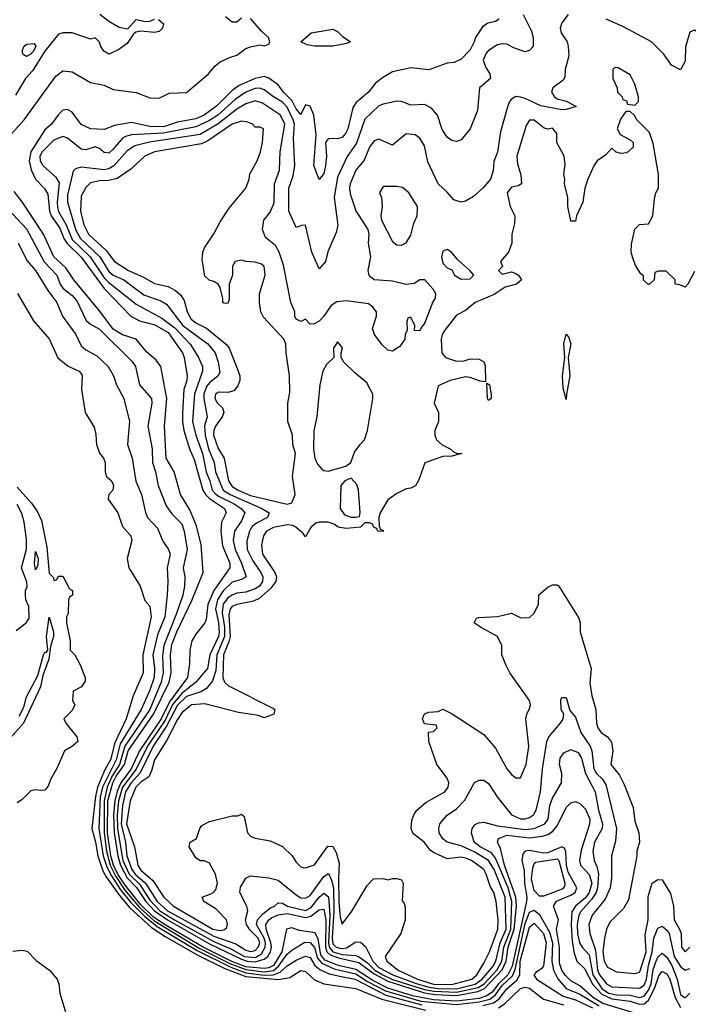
# Model space of a CAD drawing. Header units: inches. Extents: x 2348352 to 2479776, y 460422 to 613655.
# Tile 459 of 590: x 2428601 to 2431524, y 552501 to 556808. Entities that reach past the tile are written whole.
import ezdxf

# ---------------------------------------------------------------- set-up
doc = ezdxf.new("R2010")
doc.units = ezdxf.units.IN
doc.header["$MEASUREMENT"] = 0
doc.layers.add('C4525', color=7, linetype='Continuous')
doc.layers.add('C4535', color=7, linetype='Continuous')

msp = doc.modelspace()

# ---------------------------------------------------------------- linework, layer by layer
at = {"layer": 'C4525', "color": 4}
for points, elevation in [([(2428951.7, 556831.7), (2428990, 556800.7), (2429035.5, 556775.5), (2429072.9, 556767.1), (2429110, 556808), (2429150, 556800.3), (2429170, 556800.8), (2429190, 556809.1)], 52), ([(2428550, 556292.7), (2428620.5, 556370), (2428758.9, 556561.1), (2428790, 556584.5), (2428830, 556579.5), (2428910, 556532.7), (2428970, 556520.9), (2429010, 556502), (2429109.4, 556489.4), (2429170, 556465.2), (2429210, 556464), (2429253.4, 556486.6), (2429330.4, 556489.6), (2429426, 556570), (2429454.9, 556605.1), (2429477.1, 556622.9), (2429517.5, 556642.5), (2429550, 556652), (2429590, 556680.9), (2429610, 556689.5), (2429650, 556698), (2429670, 556693.6), (2429690, 556700.9), (2429694, 556710), (2429688.4, 556730), (2429657.6, 556757.6), (2429610, 556812.7)], 56), ([(2429207.8, 556807.8), (2429228.8, 556790), (2429225.3, 556770), (2429210, 556755.8), (2429190, 556751.1), (2429130, 556756.9), (2429107.7, 556752.3), (2429096.8, 556743.2), (2429070, 556704), (2429030, 556674), (2428990, 556657.2), (2428969, 556670), (2428955.3, 556690), (2428949, 556709), (2428930, 556728), (2428910, 556722), (2428830, 556749.3), (2428790, 556749.4), (2428770, 556743.7), (2428710, 556669.3), (2428656.7, 556583.3), (2428626, 556550), (2428582, 556478)], 52), ([(2429570, 556814.8), (2429550, 556797.3), (2429530, 556796), (2429499.8, 556819.8)], 56), ([(2430000, 556697.4), (2429970, 556691.8), (2429890, 556691.1), (2429857, 556697), (2429829.3, 556710), (2429875.1, 556750), (2429970, 556766.4), (2429990, 556755.5), (2430000, 556745.4)], 56), ([(2430000, 556289.3), (2429990, 556286), (2429950, 556288), (2429938, 556270), (2429941.6, 556210), (2429938, 556170), (2429930, 556135.3), (2429910, 556108), (2429887.1, 556170), (2429896.5, 556303.5), (2429886, 556390), (2429870, 556428.7), (2429850, 556435.3), (2429830, 556393.2), (2429810, 556418), (2429792.2, 556452.2), (2429754.3, 556490), (2429730, 556522.9), (2429690, 556551.6), (2429670, 556559.7), (2429630, 556550.9), (2429559.8, 556520.2), (2429530, 556497.7), (2429463.1, 556430), (2429406.7, 556390), (2429370, 556374), (2429290, 556358.6), (2429230, 556338.4), (2429170, 556340.7), (2429090, 556357.3), (2429015.3, 556344.7), (2428970, 556326.6), (2428910, 556329.5), (2428870, 556349.2), (2428830, 556402.7), (2428810, 556414.5), (2428790, 556412.3), (2428770, 556393.2), (2428739.3, 556350), (2428710, 556325.1), (2428649.1, 556230), (2428642, 556190), (2428650.2, 556150.2), (2428670, 556110.6), (2428708.9, 556068.9), (2428723.6, 556043.6), (2428731.1, 555970), (2428737.8, 555950), (2428776, 555896), (2428794.2, 555850), (2428808.1, 555828.1), (2428870, 555768.9), (2428970, 555631.5), (2429086.7, 555510), (2429124, 555490), (2429192.1, 555472.1), (2429250, 555439.6), (2429311.7, 555350), (2429319.6, 555330), (2429333.1, 555250), (2429331.7, 555230), (2429318.9, 555190), (2429312.1, 555087.9), (2429312.2, 555050), (2429318.6, 555010), (2429342.3, 554930), (2429363.9, 554883.9), (2429400.7, 554750), (2429412.4, 554730), (2429430, 554713.4), (2429496.4, 554670), (2429503.8, 554650), (2429483.1, 554610), (2429480.7, 554570), (2429486.8, 554506.8), (2429519.1, 554430), (2429519, 554410), (2429449.2, 554310), (2429423.2, 554250), (2429416.4, 554183.6), (2429410.6, 554169.4), (2429370, 554119), (2429353.4, 554090), (2429344.9, 554050), (2429342.6, 553990), (2429333.6, 553930), (2429255.9, 553824.1), (2429219.6, 553750), (2429124.1, 553610), (2429088, 553530), (2429042.4, 553470), (2429027.1, 553432.9), (2429016.5, 553390), (2429010.8, 553330), (2429014.4, 553250), (2429029.3, 553150), (2429041.8, 553110), (2429070, 553054.1), (2429111.4, 553011.4), (2429152.7, 552950), (2429190.7, 552910), (2429246.9, 552870), (2429430, 552765.7), (2429570, 552698.1), (2429594.4, 552690), (2429630, 552687), (2429670, 552698.6), (2429684.8, 552710), (2429696.8, 552730), (2429700.9, 552750), (2429698.9, 552770), (2429677.8, 552830), (2429676.8, 552850), (2429689.8, 552870), (2429701.2, 552878.8), (2429730, 552892.4), (2429770, 552897.6), (2429850, 552880.9), (2429873.1, 552886.9), (2429910, 552914.3), (2429930, 552916.4), (2429938.9, 552870), (2429937.6, 552750), (2429944, 552730), (2429957.5, 552717.5), (2429990, 552705.2), (2430000, 552702.8)], 64), ([(2430000, 556140.5), (2429990, 556119), (2429974.9, 556030), (2429990.9, 555909.1), (2429983.5, 555876.5), (2429948, 555792), (2429938, 555750), (2429910, 555718), (2429877.6, 555790), (2429850, 555908), (2429832.7, 555907.3), (2429810, 555898), (2429777.6, 555970), (2429777.6, 556070), (2429795.6, 556124.4), (2429803.9, 556170), (2429797.4, 556290), (2429801.8, 556350), (2429796.2, 556370), (2429770, 556425.4), (2429750, 556447.4), (2429710, 556469.7), (2429670, 556501.1), (2429650, 556508.3), (2429630, 556506), (2429590, 556489.8), (2429542.3, 556457.7), (2429467.4, 556390), (2429430, 556366.2), (2429370, 556339.3), (2429230, 556311.2), (2429090, 556303.5), (2429063.5, 556296.5), (2429050, 556289.7), (2429010, 556240.5), (2428990, 556224.2), (2428970, 556227), (2428950, 556243.7), (2428930, 556251.6), (2428890, 556237.6), (2428870, 556241.6), (2428810, 556289.5), (2428790, 556296.2), (2428750, 556280.5), (2428699.5, 556230), (2428688.9, 556210), (2428690.3, 556190), (2428702, 556170), (2428758.4, 556118.4), (2428773.8, 556093.8), (2428763.8, 556010), (2428765.4, 555985.4), (2428770, 555968.2), (2428804.5, 555910), (2428830, 555846.7), (2428908.3, 555770), (2428970, 555679), (2428990, 555658), (2429110, 555563.7), (2429221.8, 555501.8), (2429279, 555459), (2429347.2, 555387.2), (2429383, 555330), (2429400.5, 555290), (2429399.3, 555270), (2429364.4, 555170), (2429355.6, 555050), (2429371.3, 554990), (2429400.2, 554910), (2429416.5, 554830), (2429432.3, 554790), (2429441.8, 554750), (2429454.6, 554734.6), (2429470, 554723), (2429538.7, 554690), (2429568.5, 554670), (2429584.4, 554650), (2429570, 554616), (2429539.3, 554570), (2429533.4, 554530), (2429542.3, 554490), (2429570.3, 554430), (2429590.4, 554370), (2429570, 554358.4), (2429530, 554346.6), (2429490, 554309.7), (2429465, 554270), (2429457.1, 554230), (2429470.1, 554170.1), (2429472.9, 554127.1), (2429470, 554109.6), (2429432, 554030), (2429421.1, 553970), (2429370.9, 553909.1), (2429310, 553860.6), (2429268.2, 553811.8), (2429236, 553744), (2429159.3, 553630), (2429110.5, 553529.5), (2429050.6, 553450), (2429033, 553390), (2429026.2, 553330), (2429028.3, 553268.3), (2429051.7, 553130), (2429079, 553070), (2429125.3, 553025.3), (2429170, 552955.8), (2429213.9, 552910), (2429276.8, 552870), (2429450, 552774.7), (2429523.2, 552743.2), (2429583.6, 552710), (2429630, 552706.1), (2429658, 552722), (2429673.9, 552750), (2429675, 552770), (2429669.9, 552790), (2429636.1, 552850), (2429641, 552870), (2429664.1, 552895.9), (2429696.9, 552923.1), (2429715.3, 552930), (2429730, 552944.7), (2429750, 552942.8), (2429770.8, 552930), (2429850, 552911.1), (2429875.6, 552924.4), (2429910, 552968.9), (2429930, 552987), (2429950.1, 552970.1), (2429957.1, 552890), (2429950.1, 552770.1), (2429953, 552750), (2429969.5, 552729.5), (2430000, 552721.6)], 68), ([(2430000, 555574.2), (2429987.1, 555572.9), (2429962.8, 555557.2), (2429930.7, 555510), (2429910, 555489.4), (2429890, 555477.2), (2429870, 555475.3), (2429850, 555498), (2429830, 555488), (2429810, 555498), (2429804, 555510), (2429804, 555530), (2429786.6, 555570), (2429753.3, 555733.3), (2429735.1, 555790), (2429719.6, 555819.6), (2429674.6, 555854.6), (2429662, 555890), (2429668.7, 555930), (2429695.1, 555964.9), (2429713, 556007), (2429714.7, 556090), (2429736.2, 556150), (2429739.6, 556230), (2429759.6, 556350), (2429740.9, 556390), (2429661.8, 556441.8), (2429630, 556452.6), (2429590, 556439.1), (2429550, 556416.8), (2429468.3, 556351.7), (2429390, 556304.8), (2429168.6, 556271.4), (2429103.7, 556256.3), (2429070, 556233.6), (2429011.9, 556168.1), (2428990, 556155.4), (2428970, 556151.1), (2428870, 556163), (2428844.7, 556155.3), (2428834.4, 556145.6), (2428810, 556042), (2428809, 556010), (2428846.4, 555886.4), (2428867.1, 555850), (2428950.8, 555770.8), (2428990, 555706), (2429010, 555690.3), (2429056.4, 555670), (2429144.1, 555604.1), (2429218, 555578), (2429243, 555563), (2429313.8, 555470), (2429423.1, 555390), (2429454.9, 555350), (2429468.8, 555310), (2429474.9, 555265.1), (2429468.2, 555250), (2429430, 555218.9), (2429417.6, 555202.4), (2429405.2, 555170), (2429405.2, 555150), (2429420.3, 555070), (2429409.1, 555030.9), (2429411, 554990), (2429426.8, 554930), (2429450.2, 554870), (2429457.2, 554830), (2429489.5, 554749.5), (2429520.3, 554730), (2429659.1, 554670), (2429690.7, 554650), (2429684, 554630), (2429635.2, 554604.8), (2429616.4, 554590), (2429605.7, 554570), (2429593.3, 554526.7), (2429594.6, 554490), (2429619.8, 554440.2), (2429654.6, 554390), (2429663.6, 554370), (2429662.7, 554350), (2429648.7, 554330), (2429630, 554317.6), (2429590, 554302.7), (2429550, 554298.5), (2429530, 554291), (2429510, 554278), (2429489.6, 554250.4), (2429486.3, 554213.7), (2429495.4, 554150), (2429495.3, 554110), (2429463, 554030), (2429458.5, 553961.5), (2429444.2, 553915.8), (2429417.3, 553882.7), (2429392, 553868), (2429330, 553847.1), (2429290, 553809.8), (2429242.2, 553717.8), (2429184.1, 553630), (2429127, 553513), (2429087.5, 553470), (2429063.8, 553430), (2429049.6, 553370), (2429044.2, 553290), (2429062.6, 553210), (2429068.9, 553150), (2429090.2, 553090), (2429105.5, 553070), (2429150.1, 553030.1), (2429202.2, 552950), (2429247.3, 552910), (2429450, 552798.3), (2429545.8, 552765.8), (2429590, 552738), (2429610, 552731.4), (2429630, 552736.1), (2429643.9, 552750), (2429649.8, 552770), (2429642.8, 552790), (2429606.9, 552826.9), (2429592.1, 552850), (2429588.2, 552870), (2429597.6, 552910), (2429594, 552930), (2429563.7, 552990), (2429566.3, 553013.7), (2429590, 553052), (2429610, 553062.8), (2429690, 553054.4), (2429730, 553043.7), (2429810, 552979.5), (2429830, 552966.7), (2429850, 552964.4), (2429870, 552977.1), (2429930, 553060.4), (2429950, 553073.4), (2429964.1, 553044.1), (2429971.9, 553010), (2429974.1, 552910), (2429966.7, 552790), (2429970, 552765.7), (2429984.6, 552750), (2430000, 552746.8)], 72), ([(2430000, 552669), (2429990, 552671.4), (2429934.3, 552694.3), (2429916.5, 552716.5), (2429905.9, 552785.9), (2429892.7, 552812.7), (2429823.9, 552823.9), (2429790, 552835.2), (2429767.6, 552830), (2429746.5, 552730), (2429710.2, 552669.8), (2429690, 552659.9), (2429670, 552657.9), (2429590, 552664.7), (2429528.3, 552688.3), (2429403.3, 552750), (2429230, 552852.1), (2429184, 552884), (2429130, 552936), (2429061.4, 553021.4), (2429029.8, 553069.8), (2429011.2, 553110), (2428999.3, 553150), (2428984.5, 553250), (2428986.1, 553390), (2429008, 553470), (2429021.9, 553498.1), (2429058.6, 553550), (2429075.1, 553610), (2429186, 553770), (2429254.3, 553910), (2429263.2, 553950), (2429259.3, 554030), (2429265.8, 554074.2), (2429287, 554130), (2429352.8, 554267.2), (2429402.4, 554390), (2429394.3, 554510), (2429374.1, 554594.1), (2429343.9, 554663.9), (2429304.4, 554730), (2429275.3, 554830), (2429241.7, 554890), (2429233.1, 555030), (2429243.6, 555150), (2429217, 555290), (2429197.5, 555317.5), (2429154.8, 555354.8), (2429110.2, 555410.2), (2429050, 555429), (2429010, 555454.3), (2428950, 555534), (2428837, 555670), (2428802.3, 555722.3), (2428750.4, 555770), (2428704.2, 555870), (2428611.3, 556011.3), (2428576, 556056)], 56), ([(2428550, 555979.1), (2428630, 555892.7), (2428707.8, 555747.8), (2428762.4, 555690), (2428777.6, 555650), (2428790, 555633), (2428830, 555601.3), (2428850, 555578), (2428891.7, 555491.7), (2428910, 555475.5), (2428950, 555454.4), (2429091.8, 555311.8), (2429107.3, 555290), (2429124.9, 555210), (2429176.3, 555150), (2429178, 555130), (2429161.3, 555030), (2429179.3, 554930), (2429181.3, 554870), (2429194.9, 554830), (2429206.7, 554770), (2429241.4, 554681.4), (2429265.5, 554645.5), (2429310, 554602.8), (2429320.4, 554570), (2429332.2, 554490), (2429315.8, 554410), (2429322, 554370), (2429321.6, 554330), (2429313.4, 554290), (2429286.9, 554210), (2429230.2, 554070), (2429224.3, 554024.3), (2429227.5, 553950), (2429219.3, 553910), (2429169.3, 553790), (2429061, 553630), (2429037.7, 553550), (2429002.9, 553497.1), (2428982.7, 553450), (2428970.1, 553390), (2428969.6, 553250), (2428979.9, 553170), (2428995.8, 553110), (2429020.3, 553060.3), (2429060.6, 553000.6), (2429124.3, 552924.3), (2429187.2, 552867.2), (2429385.8, 552745.8), (2429519.6, 552679.6), (2429590, 552652.7), (2429670, 552643.1), (2429710.9, 552649.1), (2429732.3, 552667.7), (2429770, 552719.6), (2429790, 552737.6), (2429847.3, 552772.7), (2429870, 552771.7), (2429889.4, 552749.4), (2429902.6, 552702.6), (2429920.9, 552680.9), (2429975.5, 552655.5), (2430000, 552649.8)], 52), ([(2428593.4, 555830), (2428633.3, 555753.3), (2428670.4, 555710), (2428723, 555623), (2428763, 555570), (2428788.2, 555510), (2428845.5, 555430), (2428870, 555381), (2428890, 555362.8), (2428937.5, 555337.5), (2428986.8, 555290), (2429010.6, 555250), (2429024, 555210), (2429055.5, 555150), (2429080.7, 555050), (2429072.7, 554950), (2429092.7, 554890), (2429108.6, 554788.6), (2429133, 554730), (2429150, 554652), (2429159.1, 554630), (2429202.8, 554582.8), (2429225.8, 554525.8), (2429250.7, 554490), (2429258, 554470), (2429245.3, 554410), (2429248.8, 554350), (2429246, 554290), (2429234.9, 554194.9), (2429202.8, 554117.2), (2429182.8, 554030), (2429190.2, 553970), (2429188, 553930), (2429170, 553875.1), (2429132.3, 553790), (2429040.6, 553639.4), (2429023.1, 553570), (2428963.1, 553450), (2428952.8, 553407.2), (2428946.7, 553270), (2428966, 553150), (2428981.9, 553101.9), (2429002.1, 553062.1), (2429041.7, 553001.7), (2429086.1, 552946.1), (2429146.1, 552886.1), (2429201.3, 552841.3), (2429376.7, 552736.7), (2429523.7, 552663.7), (2429590, 552639), (2429670, 552628.8), (2429710.4, 552629.6), (2429738.7, 552641.3), (2429770, 552668.8), (2429810, 552694), (2429850, 552711.7), (2429870, 552704.9), (2429890.7, 552670.7), (2429912.6, 552652.6), (2429954.1, 552634.1), (2430000, 552624.3)], 48), ([(2428590.8, 555610), (2428661, 555490), (2428730, 555412), (2428768.1, 555328.1), (2428812.4, 555292.4), (2428861, 555270), (2428873.2, 555253.2), (2428870.7, 555189.3), (2428887.3, 555090), (2428925.8, 555025.8), (2428933.7, 554993.7), (2428936.3, 554950), (2428950, 554911.3), (2428966.8, 554890), (2428974, 554870), (2428974, 554830), (2428980.7, 554810), (2429002, 554790), (2429010.5, 554770), (2429007.3, 554750), (2428990.8, 554730), (2428986.8, 554710), (2429030.4, 554650.4), (2429050.6, 554590.6), (2429086, 554550), (2429090.7, 554530), (2429070.7, 554450), (2429078, 554410), (2429126.8, 554330), (2429147.1, 554267.1), (2429170, 554242), (2429175.8, 554195.8), (2429139.1, 554030), (2429140.3, 553950), (2429097, 553850), (2429066.5, 553750), (2429016, 553644), (2428998.1, 553570), (2428973.6, 553526.4), (2428940.4, 553450), (2428931.7, 553410), (2428916.3, 553270), (2428932.6, 553210), (2428942.3, 553150), (2428964.5, 553084.5), (2428978.8, 553058.8), (2429036.5, 552976.5), (2429082.7, 552922.7), (2429177.2, 552837.2), (2429237.1, 552797.1), (2429376.8, 552716.8), (2429497.4, 552657.4), (2429590, 552621.8), (2429731.5, 552608.5), (2429781.4, 552618.6), (2429830, 552648.4), (2429850, 552644.4), (2429890, 552607), (2429930, 552590.3), (2430000, 552580.3)], 44), ([(2430000, 555386.6), (2429990, 555398), (2429972, 555370), (2429974, 555330), (2429941.4, 555298.6), (2429925.5, 555270), (2429912.7, 555210), (2429900.3, 555070), (2429887, 555010), (2429885.3, 554930), (2429890.3, 554890), (2429903, 554863), (2429920.9, 554840.9), (2429930, 554834.9), (2429950, 554832.7), (2429990, 554844), (2430000, 554846.8)], 76), ([(2428590, 554762.3), (2428652.8, 554692.8), (2428677.2, 554657.2), (2428696.2, 554616.2), (2428720, 554500), (2428730, 554386), (2428748, 554368), (2428750, 554354), (2428762, 554358), (2428770, 554374), (2428790, 554374), (2428818, 554318), (2428832, 554310), (2428832, 554290), (2428818, 554282), (2428814, 554270), (2428812, 554210), (2428804.7, 554195.3), (2428804.7, 554170), (2428822, 554090), (2428822, 554050), (2428842, 554030), (2428865.4, 553985.4), (2428886.8, 553930), (2428886.4, 553913.6), (2428870.6, 553889.4), (2428834, 553870), (2428832, 553830), (2428842, 553810), (2428830, 553786), (2428794, 553750), (2428802, 553730), (2428850.5, 553670.5), (2428854.8, 553650), (2428831.3, 553630), (2428796, 553610), (2428764.5, 553535.5), (2428735.3, 553484.7), (2428725.4, 553454.6), (2428710, 553438), (2428690, 553435.3), (2428670, 553439), (2428650, 553434), (2428610, 553395.3), (2428590, 553382)], 36), ([(2428584.8, 554135.2), (2428629, 554170), (2428642, 554190), (2428640.4, 554240.4), (2428628, 554270), (2428626, 554290), (2428626, 554310), (2428633.6, 554326.4), (2428632.3, 554347.7), (2428608.7, 554410), (2428630, 554492), (2428630, 554535.3), (2428620.3, 554610), (2428610, 554647), (2428590, 554687.6)], 36), ([(2430000, 554587), (2429990, 554588.7), (2429979, 554599), (2429949, 554609), (2429910, 554609.2), (2429894.8, 554605.2), (2429873.7, 554586.3), (2429850, 554546), (2429840.2, 554560.2), (2429808.1, 554588.1), (2429794.9, 554594.9), (2429770, 554597.4), (2429710, 554586.6), (2429679.3, 554570), (2429666.4, 554550), (2429658.4, 554510), (2429662.4, 554470), (2429716.4, 554390), (2429723.1, 554370), (2429720.4, 554350), (2429699.2, 554320.8), (2429645.4, 554274.6), (2429616.7, 554263.3), (2429550, 554249.7), (2429530, 554240.5), (2429521.5, 554230), (2429515.3, 554204.7), (2429520.1, 554110), (2429514.5, 554085.5), (2429491.2, 554030), (2429489.2, 553930), (2429495.3, 553910), (2429513.3, 553893.3), (2429710, 553794.8), (2429716, 553790), (2429711.3, 553770), (2429670, 553754), (2429644.5, 553764.5), (2429557.5, 553777.5), (2429410, 553814.7), (2429352, 553810), (2429310, 553775.1), (2429290, 553746), (2429244.4, 553655.6), (2429190.4, 553570), (2429177.4, 553522.6), (2429164.6, 553495.4), (2429130, 553472.3), (2429108, 553450), (2429083.5, 553390), (2429068.1, 553290), (2429102.4, 553190), (2429116.9, 553110), (2429130, 553087.9), (2429182, 553042), (2429230.4, 552970), (2429272.7, 552930), (2429445.3, 552830), (2429476.5, 552823.5), (2429493.8, 552826.2), (2429504.4, 552835.6), (2429509.6, 552850), (2429505.1, 552870), (2429458.7, 552918.7), (2429405.2, 552950), (2429398, 552970), (2429436.5, 552983.5), (2429450, 552991.3), (2429457.5, 553002.5), (2429465.2, 553030), (2429457.2, 553070), (2429430, 553118), (2429408, 553128), (2429390, 553128.7), (2429370, 553142), (2429342, 553190), (2429346, 553210), (2429374, 553226), (2429388.7, 553270), (2429397.2, 553282.8), (2429430, 553300.7), (2429530, 553324.7), (2429554.6, 553325.4), (2429570, 553332), (2429582, 553322), (2429596, 553250), (2429610, 553236), (2429630, 553226.8), (2429695.9, 553215.9), (2429750, 553191), (2429791.3, 553150), (2429810, 553122), (2429830, 553102), (2429839.6, 553099.6), (2429850, 553098), (2429890, 553111.3), (2429947.7, 553192.3), (2429970, 553190.8), (2429984, 553164), (2429997.6, 553117.6), (2429993.8, 553050), (2429995.9, 552950), (2430000, 552897.1)], 76), ([(2428599.1, 553760.9), (2428619, 553801), (2428630, 553844.9), (2428680.5, 553939.5), (2428704.7, 554030), (2428710, 554040.7), (2428718.6, 554041.4), (2428724, 554050), (2428718.3, 554110), (2428730, 554194), (2428748, 554130), (2428748.2, 554110), (2428734.9, 554065.1), (2428727.7, 554010), (2428701.7, 553938.3), (2428692.2, 553890), (2428618, 553730), (2428538.8, 553641.2)], 32), ([(2428570, 552733.4), (2428610, 552737.3), (2428633.4, 552733.4), (2428672.5, 552692.5), (2428731.3, 552650), (2428764.7, 552610), (2428772, 552590), (2428776, 552550), (2428802, 552462)], 36)]:
    msp.add_lwpolyline(points, dxfattribs=dict(at, elevation=elevation))
for points, elevation in [([(2428630, 556647.1), (2428615.6, 556655.6), (2428611.5, 556670), (2428618.7, 556690), (2428630, 556700.3), (2428664, 556704), (2428671.7, 556691.7), (2428660.9, 556670), (2428650, 556656.3)], 48), ([(2429570, 556363.7), (2429530, 556351.1), (2429422.7, 556277.3), (2429396, 556264), (2429190, 556229.6), (2429147.3, 556210), (2429086.1, 556153.9), (2429026.6, 556113.4), (2428990, 556103.6), (2428950, 556102.4), (2428910, 556094.5), (2428890, 556073.2), (2428870, 556035.3), (2428866.7, 555970), (2428880.9, 555910), (2428901.7, 555870), (2428978.5, 555798.5), (2429014.9, 555750), (2429076.3, 555710), (2429141.5, 555681.5), (2429190, 555653), (2429250, 555640.5), (2429282.3, 555622.3), (2429303.7, 555603.7), (2429319.5, 555579.5), (2429332.7, 555530), (2429350, 555497.3), (2429370, 555481.6), (2429417.7, 555457.7), (2429505.8, 555385.8), (2429516.3, 555370), (2429554.6, 555274.6), (2429563, 555250), (2429563, 555230), (2429554.2, 555205.8), (2429536.1, 555183.9), (2429510, 555177), (2429470, 555178.4), (2429457.3, 555170), (2429453.4, 555150), (2429465.5, 555130), (2429487.3, 555110), (2429493.4, 555090), (2429485.3, 555070), (2429456.9, 555030), (2429449.1, 555010), (2429448.2, 554990), (2429468, 554932), (2429494.9, 554890), (2429513.4, 554790), (2429530, 554766.3), (2429555.5, 554750), (2429610, 554726.2), (2429770, 554688.5), (2429790, 554694.8), (2429805.6, 554730), (2429794, 554810), (2429806.3, 554910), (2429795.1, 554950), (2429793, 554990), (2429772.4, 555050), (2429772.6, 555130), (2429782.3, 555177.7), (2429779.7, 555250), (2429765.1, 555350), (2429763.7, 555390), (2429756, 555410), (2429666.3, 555506.3), (2429655.3, 555530), (2429648.7, 555570), (2429648.9, 555608.9), (2429674.5, 555690), (2429670, 555728), (2429657.6, 555737.6), (2429630, 555746.6), (2429590, 555749.3), (2429570, 555756), (2429542, 555750), (2429531.3, 555730), (2429530.8, 555690), (2429516, 555650), (2429516.9, 555583.1), (2429510, 555566), (2429492.7, 555567.3), (2429488.7, 555570), (2429488.4, 555588.4), (2429476.4, 555636.4), (2429468, 555650), (2429450, 555662), (2429428.4, 555668.4), (2429410, 555686), (2429398, 555758), (2429401.2, 555790), (2429409, 555810), (2429449.3, 555870.7), (2429476.5, 555923.5), (2429516.5, 555983.5), (2429589.2, 556070), (2429604, 556110), (2429606.3, 556133.7), (2429639, 556190), (2429652.7, 556230), (2429662, 556270), (2429666, 556330), (2429650, 556338), (2429630, 556338), (2429618, 556350), (2429598.6, 556358.6)], 76), ([(2428670, 554401.2), (2428665.6, 554430), (2428670, 554482), (2428682, 554450), (2428679.9, 554420.1)], 32)]:
    msp.add_lwpolyline(points, close=True, dxfattribs=dict(at, elevation=elevation))
at = {"layer": 'C4535', "color": 4}
for points, elevation in [([(2430801, 556830), (2430838, 556758), (2430844.9, 556730), (2430844.9, 556690), (2430830, 556672.7), (2430810, 556667.3), (2430763.3, 556683.3), (2430730, 556700.7), (2430710, 556702), (2430690, 556698), (2430650, 556672.3), (2430639.5, 556660.5), (2430627, 556630), (2430637.8, 556597.7), (2430655.5, 556570), (2430658.8, 556550), (2430610.8, 556510), (2430602, 556410), (2430570.5, 556329.5), (2430530, 556282), (2430510, 556274), (2430490, 556279), (2430470, 556294), (2430447.9, 556327.9), (2430427, 556390), (2430400.8, 556420.8), (2430370, 556437), (2430310, 556434), (2430270, 556449.5), (2430250, 556451.3), (2430190, 556438.4), (2430171, 556430), (2430110, 556372.7), (2430072.6, 556267.4), (2430031.6, 556208.4), (2430000, 556140.5)], 68), ([(2430998, 556830), (2430970, 556794), (2430963, 556770), (2430967.7, 556750), (2430993.4, 556710), (2430999.1, 556690), (2431000.7, 556650), (2430986, 556590), (2430983.6, 556556.4), (2430976.9, 556543.1), (2430932, 556510), (2430926, 556490), (2430938, 556470), (2430950, 556461), (2430990.7, 556450.7), (2431032.7, 556427.3), (2430990, 556414), (2430970, 556413.2), (2430879, 556430), (2430810, 556463), (2430790, 556468), (2430770, 556471.6), (2430750, 556459.5), (2430741.6, 556450), (2430734.4, 556430), (2430702.8, 556317.2), (2430690, 556228), (2430673, 556187), (2430670, 556146), (2430658.8, 556110), (2430627.5, 556072.5), (2430585.2, 556034.8), (2430550, 556013.2), (2430530, 556009), (2430499.3, 556019.3), (2430470, 556053.2), (2430429.6, 556089.7), (2430385.3, 556185.3), (2430370, 556255.3), (2430350, 556289), (2430330, 556304), (2430290, 556308.7), (2430230, 556259), (2430170, 556284.5), (2430150, 556278), (2430130.4, 556250), (2430106.5, 556193.5), (2430070, 556149.2), (2430044.9, 556090), (2430043.1, 556070), (2430046, 556046), (2430070, 555971), (2430123.1, 555890), (2430127, 555870), (2430124.4, 555830), (2430134.8, 555770), (2430123, 555710), (2430127.3, 555690), (2430150, 555670.8), (2430230, 555664.9), (2430290, 555650.6), (2430324.8, 555655.2), (2430350, 555671.3), (2430370, 555671), (2430406.8, 555630), (2430418.8, 555610), (2430417.3, 555590), (2430406.6, 555573.4), (2430370, 555478), (2430356.9, 555463.1), (2430350, 555446), (2430327.3, 555447.3), (2430328, 555470), (2430310, 555506), (2430298, 555502), (2430292.7, 555487.3), (2430294, 555450), (2430286, 555430), (2430284.7, 555410), (2430262, 555378), (2430230, 555358), (2430210, 555362), (2430185.8, 555385.8), (2430152.3, 555430), (2430143.7, 555456.3), (2430161.2, 555510), (2430161.2, 555530), (2430145.2, 555550), (2430125.1, 555565.1), (2430030, 555577.4), (2430000, 555574.2)], 72), ([(2430697.1, 556810), (2430680.7, 556799.3), (2430647.7, 556792.3), (2430624.4, 556775.6), (2430592.7, 556730), (2430588.2, 556710), (2430570, 556676), (2430530, 556635.3), (2430499.6, 556620.4), (2430470, 556618), (2430390, 556588.7), (2430310, 556597.2), (2430230, 556579.3), (2430186.2, 556553.8), (2430156, 556530), (2430125.5, 556490), (2430070, 556444.5), (2430057.5, 556422.5), (2430034.9, 556330), (2430024.9, 556310), (2430010, 556292.7), (2430000, 556289.3)], 64), ([(2431722, 556810), (2431734, 556790), (2431690, 556769), (2431650, 556797.2), (2431630, 556789), (2431615.3, 556764.7), (2431592.5, 556747.5), (2431569.3, 556749.3), (2431550, 556762), (2431530, 556752.7), (2431511.6, 556688.4), (2431510, 556626), (2431490, 556588), (2431450, 556609), (2431416, 556656), (2431362, 556710), (2431237.1, 556777.1), (2431164, 556810)], 72), ([(2430000, 556745.4), (2430010, 556735.2), (2430046.8, 556710), (2430030, 556703), (2430000, 556697.4)], 56), ([(2431550, 555706), (2431522, 555650), (2431510, 555638), (2431487.3, 555647.3), (2431466, 555650), (2431466, 555670), (2431427.3, 555707.3), (2431392.7, 555707.3), (2431378, 555702), (2431374, 555670), (2431354, 555650), (2431346, 555650), (2431328.4, 555668.4), (2431327.3, 555687.3), (2431316.4, 555696.4), (2431292.9, 555732.9), (2431279, 555770), (2431274, 555790), (2431274.6, 555825.4), (2431289.4, 555890.6), (2431310, 555912), (2431350, 555914), (2431368.7, 555950), (2431376.4, 556023.6), (2431382, 556050), (2431394, 556070), (2431394, 556130), (2431370, 556266), (2431353.6, 556313.6), (2431298, 556370), (2431288.4, 556388.4), (2431270, 556406), (2431250, 556406), (2431227.1, 556372.9), (2431212, 556330), (2431225.4, 556305.4), (2431270, 556282), (2431282, 556270), (2431282, 556250), (2431254.4, 556225.6), (2431230, 556222), (2431208.4, 556228.4), (2431190, 556246), (2431163.6, 556216.4), (2431124.7, 556190), (2431110, 556168), (2431084, 556110), (2431071.3, 556070), (2431062.8, 556010), (2431034.8, 555950), (2431030, 555926), (2431010, 555926), (2430997.2, 555990), (2430997.2, 556030), (2430982, 556090), (2430984, 556110), (2430979, 556130), (2430985.2, 556174.8), (2430980.9, 556210), (2430948.7, 556270), (2430948.7, 556310), (2430930, 556332.3), (2430910, 556329), (2430892.9, 556332.9), (2430850, 556368.7), (2430830, 556368), (2430815.3, 556344.7), (2430774, 556210), (2430776.8, 556176.8), (2430791.3, 556128.7), (2430794, 556090), (2430779.6, 556080.4), (2430750, 556075.3), (2430732, 556050), (2430744.7, 555990), (2430764.7, 555950), (2430763.6, 555916.4), (2430752, 555870), (2430752, 555830), (2430738, 555790), (2430702, 555750), (2430712, 555728), (2430694, 555710), (2430710, 555694), (2430750, 555704.7), (2430770, 555698), (2430782, 555690), (2430794, 555670), (2430772, 555650), (2430722.8, 555637.2), (2430674.4, 555605.6), (2430592, 555570), (2430550, 555535.3), (2430510, 555515.3), (2430458.8, 555450), (2430447.3, 555430), (2430442.8, 555410), (2430446.8, 555350), (2430462, 555330), (2430510, 555313.4), (2430544.1, 555315.9), (2430570, 555324), (2430610, 555322), (2430630.4, 555310.4), (2430635.2, 555295.2), (2430636.9, 555223.1), (2430613.7, 555226.3), (2430570, 555243), (2430550, 555244.7), (2430482, 555230), (2430430, 555206), (2430412, 555130), (2430432, 555090), (2430432, 555050), (2430416, 555010), (2430416, 554990), (2430422.8, 554970), (2430447.5, 554947.5), (2430482, 554930), (2430496.9, 554916.9), (2430510, 554911.3), (2430534, 554910), (2430490, 554898), (2430450, 554897.2), (2430371.3, 554868.7), (2430345.4, 554794.6), (2430331.1, 554768.9), (2430310, 554758), (2430290, 554755.3), (2430250, 554735.3), (2430210, 554708), (2430176, 554650), (2430171.3, 554630), (2430172.7, 554592.7), (2430178, 554578), (2430190, 554574), (2430190, 554568.7), (2430166, 554570), (2430162, 554582), (2430150, 554586), (2430142, 554602), (2430130, 554606), (2430110, 554606), (2430090, 554588), (2430030, 554582), (2430000, 554587)], 76), ([(2430000, 554846.8), (2430026, 554854), (2430048.7, 554870), (2430064.7, 554915.3), (2430088.7, 554950), (2430108.7, 554970), (2430121.2, 555010), (2430145.2, 555150), (2430145.2, 555170), (2430118.9, 555218.9), (2430064.1, 555264.1), (2430018, 555310), (2430006, 555330), (2430006, 555350), (2430012.5, 555372.5), (2430000, 555386.6)], 76), ([(2430000, 552897.1), (2430001.2, 552881.2), (2430010, 552851), (2430052, 552908), (2430120.2, 553019.8), (2430148, 553050), (2430190, 553051), (2430210, 553044.7), (2430230, 553051.3), (2430250, 553051.3), (2430270, 553044.7), (2430277.3, 553030), (2430272.7, 552952.7), (2430282, 552942), (2430285.4, 552925.4), (2430286, 552870), (2430267.3, 552810), (2430198, 552710), (2430206, 552690), (2430255.3, 552650), (2430340.4, 552610), (2430410, 552589.2), (2430490, 552588), (2430576.9, 552610), (2430599.7, 552630), (2430630, 552680.7), (2430655.1, 552730), (2430691, 552830), (2430692.1, 552870), (2430683.6, 552950), (2430673.6, 552990), (2430657.1, 553017.1), (2430640.5, 553070), (2430629.4, 553090), (2430575.1, 553130), (2430550, 553139.7), (2430530, 553144.2), (2430470, 553137.6), (2430410, 553164.5), (2430394.9, 553174.9), (2430369.2, 553210), (2430324.2, 553244.2), (2430316.6, 553256.6), (2430312.3, 553270), (2430315.5, 553304.5), (2430324, 553330), (2430337.2, 553350), (2430376.2, 553383.8), (2430459, 553430), (2430473.2, 553450), (2430477.2, 553470), (2430469, 553490), (2430424, 553550), (2430388.7, 553650), (2430388.4, 553691.6), (2430410, 553694), (2430426, 553710), (2430422, 553722), (2430370, 553728), (2430362, 553750), (2430370, 553770.8), (2430390, 553778), (2430430, 553782), (2430450, 553792), (2430490.9, 553770.9), (2430630, 553681), (2430681.1, 553621.1), (2430730, 553531.3), (2430750, 553506), (2430770, 553491.3), (2430790, 553492), (2430815.1, 553550), (2430827, 553630), (2430812.7, 553750), (2430817.2, 553770), (2430830, 553794), (2430833.2, 553810), (2430829.2, 553830), (2430744, 553950), (2430725.6, 553985.6), (2430708.7, 554030), (2430708.7, 554070), (2430689, 554110), (2430615.3, 554150), (2430588, 554170), (2430598, 554190), (2430607.2, 554192.8), (2430690, 554197.3), (2430750, 554211), (2430791.6, 554191.6), (2430830, 554192), (2430848, 554210), (2430868, 554250), (2430870, 554292), (2430910, 554326), (2430930, 554334.8), (2430950, 554334.8), (2430958, 554330), (2431044.7, 554190), (2431051.3, 554170), (2431051.3, 554130), (2431056, 554110), (2431098.8, 553970), (2431093.2, 553906.8), (2431101.6, 553850), (2431119.1, 553790), (2431122, 553730), (2431127.7, 553710), (2431142.8, 553690), (2431171, 553670), (2431187.9, 553647.9), (2431193.4, 553610), (2431184.7, 553550), (2431223.4, 553503.4), (2431242.5, 553462.5), (2431282, 553362), (2431290, 553302), (2431308, 553250), (2431310.8, 553210), (2431298.8, 553170), (2431298.8, 553150), (2431262, 552958), (2431240.3, 552919.7), (2431180.6, 552859.4), (2431166.7, 552830), (2431157.6, 552790), (2431150.3, 552730), (2431156.5, 552690), (2431170, 552663.8), (2431210, 552643.1), (2431290, 552635.3), (2431310, 552641.6), (2431313, 552647), (2431338.7, 552730), (2431334.8, 552805.2), (2431348.2, 552870), (2431347.7, 552972.3), (2431366, 553030), (2431390, 553046), (2431410, 553044.7), (2431445.8, 552985.8), (2431458.4, 552930), (2431461.1, 552870), (2431485.7, 552830), (2431492.7, 552810), (2431494, 552750), (2431510, 552730.8), (2431530, 552750.8)], 76), ([(2430000, 552746.8), (2430010, 552744.8), (2430030, 552748.3), (2430070, 552774), (2430090, 552772.4), (2430112.8, 552752.8), (2430144.6, 552690), (2430170, 552662.1), (2430232, 552630), (2430330, 552592.6), (2430390, 552575.4), (2430429.9, 552570.1), (2430510, 552568.9), (2430591.3, 552588.7), (2430622.6, 552610), (2430670, 552667.1), (2430681.5, 552690), (2430700.5, 552770), (2430727.1, 552830), (2430723.7, 552970), (2430675.4, 553090), (2430650.4, 553130.4), (2430590, 553166.2), (2430530, 553194.3), (2430470, 553209.6), (2430450, 553224.5), (2430434, 553250), (2430432.3, 553270), (2430438, 553290), (2430470, 553327.3), (2430510, 553356.3), (2430546.7, 553393.3), (2430589.6, 553470.4), (2430610, 553481), (2430630, 553481), (2430650, 553466), (2430688.4, 553408.4), (2430750.7, 553330), (2430790, 553312.2), (2430810, 553312), (2430830, 553317.6), (2430847, 553330), (2430858, 553350), (2430877.4, 553430), (2430886.6, 553530), (2430905.1, 553650), (2430914, 553670), (2430965.1, 553730), (2430976, 553750), (2430979, 553770), (2430967.3, 553790), (2430967, 553833), (2430970, 553842), (2430990, 553842), (2431006, 553786), (2431030, 553756), (2431054.4, 553690), (2431095.3, 553630), (2431101.7, 553610), (2431110.3, 553530), (2431121.7, 553510), (2431146.5, 553486.5), (2431162.8, 553462.8), (2431210.4, 553270), (2431205.8, 553214.2), (2431188, 553150), (2431188.3, 553051.7), (2431181.6, 553010), (2431159.9, 552960.1), (2431103.8, 552890), (2431088.4, 552850), (2431093, 552810), (2431117.8, 552737.8), (2431126.3, 552650), (2431135.5, 552630), (2431166.5, 552590), (2431190, 552577.7), (2431310, 552571.6), (2431330, 552584.6), (2431341, 552610), (2431349.9, 552670.1), (2431366, 552730), (2431372.6, 552790), (2431390, 552834), (2431410, 552842), (2431430, 552825.5), (2431440.3, 552810), (2431461.7, 552710), (2431490, 552666.4), (2431510, 552650.4), (2431530, 552657.1)], 72), ([(2430000, 552721.6), (2430010, 552719.1), (2430070, 552713.6), (2430086.9, 552706.9), (2430121.5, 552681.5), (2430153.2, 552650), (2430187.7, 552630), (2430230, 552609.7), (2430370, 552564.9), (2430410, 552557.5), (2430510, 552553.2), (2430605.2, 552574.8), (2430630.5, 552590), (2430685.9, 552650), (2430708.1, 552690), (2430717.4, 552750), (2430747.5, 552830), (2430752.1, 552950), (2430735.6, 553010), (2430680.3, 553140.3), (2430662.8, 553162.8), (2430613.6, 553190), (2430588.2, 553210), (2430575.4, 553250), (2430578.7, 553270), (2430592.5, 553287.5), (2430605.7, 553294.3), (2430630, 553297), (2430690, 553280.8), (2430810, 553265.4), (2430850, 553270.2), (2430896.2, 553290), (2430911.3, 553310), (2430918.3, 553370), (2430930, 553402.8), (2430969.5, 553470), (2430971.3, 553510), (2430960.4, 553550), (2430963.1, 553576.9), (2430979.8, 553600.2), (2431010, 553615.5), (2431042.2, 553602.2), (2431057.3, 553577.3), (2431073.8, 553510), (2431116.5, 553430), (2431131.7, 553350), (2431148.9, 553290), (2431147, 553270), (2431113.7, 553210), (2431105.7, 553170), (2431112, 553130), (2431124.1, 553104.1), (2431131.2, 553071.2), (2431127.2, 553010), (2431120.6, 552990), (2431100.6, 552959.4), (2431053.3, 552906.7), (2431045.6, 552890), (2431038.2, 552850), (2431039.8, 552810), (2431047.6, 552770), (2431059.5, 552750), (2431090, 552717.1), (2431106.7, 552630), (2431145.1, 552570), (2431175.3, 552550), (2431210, 552541.9), (2431270, 552540.5), (2431310, 552531.1), (2431330, 552536.9), (2431350, 552563.2), (2431360.7, 552590), (2431370, 552653.4), (2431382.9, 552690), (2431390, 552706.4), (2431410, 552724.4), (2431430, 552706.4), (2431451, 552670), (2431475.4, 552610), (2431490, 552543.8), (2431510, 552528.5), (2431529.6, 552550)], 68), ([(2430000, 552702.8), (2430082.9, 552682.9), (2430150, 552633.7), (2430210, 552602.1), (2430370, 552551.1), (2430415.8, 552544.2), (2430510, 552539.6), (2430603.1, 552556.9), (2430633.1, 552570), (2430710, 552651), (2430726.7, 552690), (2430736.6, 552750), (2430762.9, 552830), (2430773.2, 552930), (2430770, 552969.4), (2430720.2, 553110), (2430702.4, 553182.4), (2430689.5, 553210), (2430693.6, 553226.4), (2430730, 553240.6), (2430830, 553229.4), (2430884.4, 553235.6), (2430910, 553243.6), (2430930, 553256), (2430950, 553282), (2430990, 553361.6), (2431010, 553381.6), (2431030, 553388.2), (2431050, 553379.1), (2431073.6, 553353.6), (2431093.8, 553310), (2431092.1, 553287.9), (2431054.7, 553174.7), (2431048, 553130), (2431052.2, 553110), (2431090, 553068.4), (2431102.3, 553030), (2431090.9, 552989.1), (2431073.6, 552966.4), (2431030.2, 552930), (2431015.1, 552904.9), (2431011.9, 552850), (2431015.8, 552775.8), (2431024.3, 552724.3), (2431036.5, 552690), (2431070, 552657.6), (2431106.9, 552586.9), (2431144.9, 552544.9), (2431190, 552524.4), (2431270, 552514.5), (2431310, 552501.5), (2431330, 552502.5), (2431350, 552518.6), (2431376.1, 552570), (2431394.4, 552625.6), (2431410, 552644.9), (2431430, 552634), (2431443.2, 552610), (2431466.9, 552530), (2431490, 552486.7)], 64), ([(2431331.5, 552448.5), (2431150, 552504.2), (2431108.7, 552528.7), (2431050, 552582.2), (2431010, 552602.7), (2430986.4, 552626.4), (2430970.2, 552650), (2430960.9, 552680.9), (2430960.5, 552750), (2430948.1, 552830), (2430956.2, 552870), (2430934.6, 552930), (2430948.1, 552951.9), (2431010, 552977.7), (2431028.9, 552990), (2431036.1, 553010), (2430998, 553078), (2430990.7, 553110), (2430988.3, 553168.3), (2430983.1, 553183.1), (2430970, 553188.9), (2430910, 553162.9), (2430890, 553161.1), (2430830, 553173.1), (2430809.9, 553170.1), (2430800.8, 553159.2), (2430796.1, 553130), (2430805.7, 553085.7), (2430806.8, 553030), (2430817.3, 552970), (2430816.8, 552950), (2430753.1, 552666.9), (2430735, 552630), (2430693.7, 552590), (2430665.6, 552554.4), (2430642.9, 552537.1), (2430610, 552526.5), (2430510, 552513.9), (2430410, 552520.1), (2430317.8, 552537.8), (2430210.6, 552570.6), (2430144.5, 552604.5), (2430070, 552652.6), (2430000, 552669)], 56), ([(2430000, 552649.8), (2430070, 552633.5), (2430120.6, 552600.6), (2430199.5, 552559.5), (2430354.8, 552514.8), (2430510, 552500.2), (2430610, 552510.9), (2430656.5, 552523.5), (2430678.9, 552541.1), (2430710, 552582.7), (2430755.3, 552624.7), (2430766.7, 552653.3), (2430810, 552854), (2430830, 552903.1), (2430850, 552912.4), (2430873.6, 552893.6), (2430916.7, 552816.7), (2430930.1, 552770), (2430927.1, 552690), (2430933.7, 552650), (2430952.8, 552612.8), (2430989.5, 552569.5), (2431050, 552545), (2431133.8, 552493.8)], 52), ([(2430625, 552495), (2430672.7, 552507.3), (2430696.1, 552523.9), (2430730, 552567.7), (2430773.3, 552606.7), (2430787.4, 552630), (2430789.1, 552690), (2430830, 552838.4), (2430850, 552854.9), (2430890.1, 552810.1), (2430901.7, 552770), (2430890, 552669), (2430883.1, 552656.9), (2430858.4, 552641.6), (2430848.4, 552630), (2430860.5, 552610), (2430976, 552536), (2431030, 552520.2), (2431105.2, 552485.2)], 48), ([(2430000, 552624.3), (2430066.7, 552610), (2430201.2, 552541.3), (2430358.3, 552498.3)], 48), ([(2430000, 552580.3), (2430070, 552570.2), (2430183.6, 552523.6), (2430375.7, 552475.7)], 44), ([(2430694.1, 552485.9), (2430719.1, 552501), (2430790, 552570.3), (2430810, 552575.3), (2430830, 552571.8), (2430890, 552523.1), (2430978.4, 552498.4)], 44)]:
    msp.add_lwpolyline(points, dxfattribs=dict(at, elevation=elevation))
for points, elevation in [([(2431202, 556598), (2431194, 556590), (2431194, 556550), (2431212, 556510), (2431214, 556490), (2431234, 556470), (2431238, 556458), (2431252.7, 556452.7), (2431258, 556438), (2431290, 556434), (2431306, 556450), (2431306, 556470), (2431290, 556526), (2431270, 556566), (2431216.4, 556596.4)], 76), ([(2430250, 556078), (2430190, 556078), (2430174, 556050), (2430182, 556030), (2430184.7, 555990), (2430178.8, 555950), (2430182.8, 555930), (2430230, 555838), (2430250, 555822.8), (2430270, 555820.7), (2430290, 555831.3), (2430310, 555864.7), (2430323.2, 555916.8), (2430338, 555950), (2430339.3, 555990), (2430302, 556050), (2430273.6, 556073.6)], 76), ([(2430470, 555802), (2430450, 555795.3), (2430444, 555770), (2430450, 555742), (2430470, 555722), (2430490, 555714), (2430502, 555690), (2430530, 555672), (2430570, 555674), (2430586, 555690), (2430568, 555710), (2430516.4, 555756.4), (2430488, 555790)], 76), ([(2430990, 555146), (2430976.4, 555196.4), (2430974, 555250), (2430984, 555330), (2430979, 555390), (2430990, 555432), (2430999.6, 555419.6), (2431010.4, 555390), (2430998, 555330), (2431006, 555250), (2430990.6, 555170)], 76), ([(2430650, 555142), (2430645.2, 555150), (2430643.1, 555216.9), (2430654, 555210), (2430662, 555170), (2430662, 555150)], 76), ([(2430050, 554802), (2430022, 554790), (2430004.7, 554770), (2430002, 554670), (2430021, 554641), (2430050, 554632), (2430070, 554632), (2430086, 554634), (2430088.7, 554651.3), (2430081.2, 554750), (2430074.8, 554774.8)], 76), ([(2430890, 552973), (2430873.4, 552973.4), (2430850, 552998), (2430838.3, 553050), (2430843.6, 553096.4), (2430847.8, 553112.2), (2430857.2, 553122.7), (2430950, 553137.4), (2430956.9, 553130), (2430983.6, 553030), (2430982.3, 553017.7), (2430974.4, 553005.6), (2430930, 552987.6)], 52)]:
    msp.add_lwpolyline(points, close=True, dxfattribs=dict(at, elevation=elevation))

doc.saveas('drawing.dxf')
